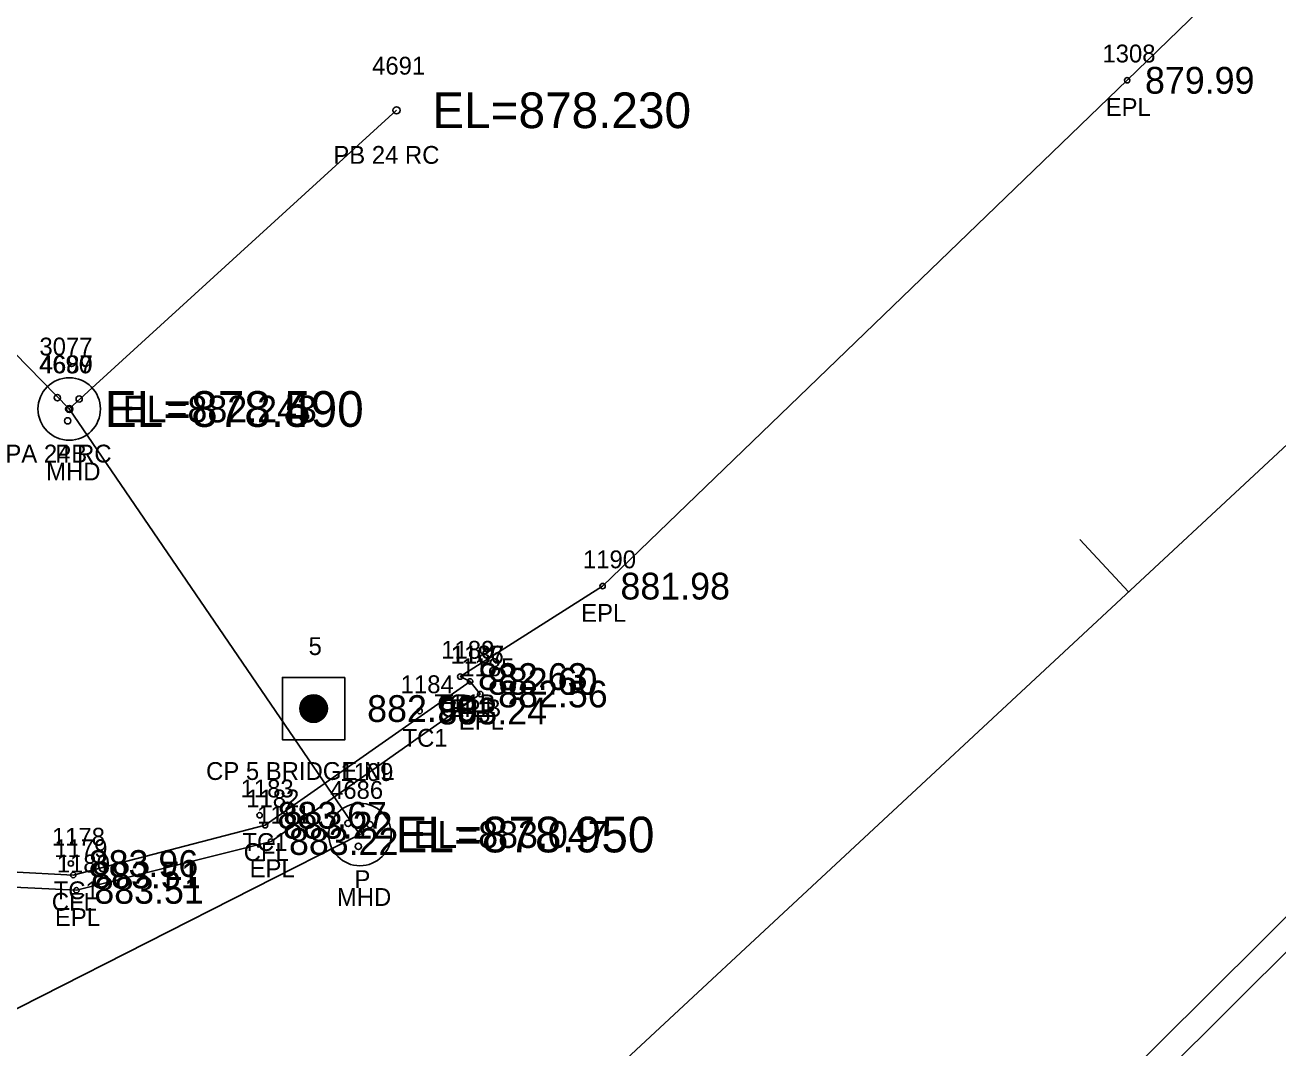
# Model space of a CAD drawing. Extents: x 1622501 to 1626664, y 1117816 to 1121579.
# Drawn here: x 1623634 to 1623704.2, y 1118959.6 to 1119016.9 of the extents above; entities that cross this region are included whole.
import ezdxf

# ---------------------------------------------------------------- set-up
doc = ezdxf.new("R2010")
doc.units = 0
for name, color, linetype in [('RD_EX_Conc', 7, 'Continuous'), ('RD_EX_Conc_txCode', 7, 'Continuous'), ('RD_EX_DR_Inlet', 7, 'Continuous'), ('RD_EX_DR_Inlet_txCode', 7, 'Continuous'), ('RD_EX_DR_Pipe', 7, 'Continuous'), ('RD_EX_DR_Pipe_txCode', 7, 'Continuous'), ('RD_EX_Road', 7, 'Continuous'), ('RD_EX_Road_txCode', 7, 'Continuous'), ('RD_EX_TX_Conc_ELEV', 7, 'Continuous'), ('RD_EX_TX_DR_Inlet_ELEV', 7, 'Continuous'), ('RD_EX_TX_Road_ELEV', 7, 'Continuous'), ('RD_HC_Cl', 7, 'Continuous'), ('RD_HC_Data_Tic', 7, 'Continuous'), ('RD_HC_Survey', 7, 'Continuous'), ('RD_HC_Survey_ELEV', 7, 'Continuous'), ('RD_HC_Survey_txCode', 7, 'Continuous'), ('RD_SMD_Locator', 7, 'Continuous'), ('RD_TX_Pipe_ElevEX', 7, 'Continuous')]:
    doc.layers.add(name, color=color, linetype=linetype)

msp = doc.modelspace()

# ---------------------------------------------------------------- linework, layer by layer
at = {"layer": 'RD_EX_Conc'}
for points in [[(1623723.663, 1118851.276), (1623685.686, 1118891.781), (1623680.278, 1118899.276), (1623678.543, 1118902.667), (1623678.543, 1118902.667), (1623675.573, 1118911.952), (1623675.054, 1118920.354), (1623676.566, 1118930.331), (1623679.225, 1118937.184), (1623684.435, 1118944.641), (1623689.976, 1118950.418), (1623724.501, 1118984.8), (1623759.009, 1119020.42), (1623793.698, 1119055.906), (1623829.35, 1119090.862), (1623865.612, 1119125.129), (1623901.916, 1119159.181), (1623933.224, 1119188.498)], [(1623612.489, 1119041.839), (1623611.061, 1119042.707), (1623609.593, 1119042.227), (1623600.508, 1119032.198), (1623595.921, 1119023.26), (1623593.986, 1119016.664), (1623593.197, 1119005.89), (1623595.75, 1118993.418), (1623600.239, 1118986.479), (1623606.381, 1118979.565), (1623614.029, 1118974.118), (1623626.152, 1118969.867), (1623636.66, 1118969.318), (1623647.41, 1118972.105), (1623658.889, 1118980.17)]]:
    msp.add_lwpolyline(points, dxfattribs=at)
at = {"layer": 'RD_EX_DR_Inlet'}
for centre, radius in [((1623636.431, 1118995.432), 1.75), ((1623635.767, 1118996.062), 0.175), ((1623636.991, 1118995.992), 0.175), ((1623636.344, 1118994.768), 0.175), ((1623652.72, 1118971.586), 1.75), ((1623652.055, 1118972.215), 0.175), ((1623653.28, 1118972.145), 0.175), ((1623652.632, 1118970.921), 0.175)]:
    msp.add_circle(centre, radius, dxfattribs=at)
at = {"layer": 'RD_EX_DR_Pipe'}
for points in [[(1623590.488, 1119042.518), (1623636.431, 1118995.432), (1623636.431, 1118995.432), (1623654.771, 1119012.17)], [(1623569.294, 1118929.22), (1623652.72, 1118971.586), (1623636.431, 1118995.432)]]:
    msp.add_lwpolyline(points, dxfattribs=at)
at = {"layer": 'RD_EX_Road'}
for points in [[(1623722.97, 1118850.612), (1623684.945, 1118891.225), (1623679.413, 1118898.675), (1623674.261, 1118911.526), (1623673.503, 1118920.185), (1623675.206, 1118930.826), (1623677.985, 1118937.822), (1623683.61, 1118945.518), (1623688.806, 1118951.265), (1623723.469, 1118985.717), (1623758.003, 1119021.43), (1623792.693, 1119056.92), (1623828.408, 1119091.915), (1623864.599, 1119126.191), (1623900.882, 1119160.216), (1623932.37, 1119189.416), (1623932.628, 1119189.219), (1623935.818, 1119192.17), (1623973.771, 1119227.767), (1623990.875, 1119243.538), (1624009.987, 1119262.018), (1624046.295, 1119296.153)], [(1623613.186, 1119042.019), (1623611.006, 1119043.814), (1623608.999, 1119042.947), (1623599.734, 1119032.628), (1623594.943, 1119023.41), (1623593.061, 1119016.814), (1623592.292, 1119005.793), (1623594.792, 1118992.799), (1623599.513, 1118985.89), (1623605.793, 1118978.903), (1623613.538, 1118973.355), (1623625.909, 1118968.984), (1623636.836, 1118968.46), (1623647.743, 1118971.195), (1623659.463, 1118979.46), (1623658.889, 1118980.17), (1623658.337, 1118980.438), (1623666.316, 1118985.506), (1623695.703, 1119013.851), (1623731.996, 1119048.998), (1623767.021, 1119082.64), (1623805.037, 1119118.246), (1623840.273, 1119151.616), (1623856.194, 1119167.062)]]:
    msp.add_lwpolyline(points, dxfattribs=at)
at = {"layer": 'RD_HC_Cl'}
msp.add_line((1623608.837, 1118904.32), (1623937.248, 1119209.793), dxfattribs=at)
at = {"layer": 'RD_HC_Data_Tic'}
msp.add_line((1623695.777, 1118985.187), (1623693.053, 1118988.116), dxfattribs=at)
at = {"layer": 'RD_HC_Survey'}
for p, q in [((1623649.697, 1118978.005), (1623649.697, 1118979.285)), ((1623649.722, 1118977.989), (1623649.722, 1118979.301)), ((1623649.747, 1118977.974), (1623649.747, 1118979.316)), ((1623649.772, 1118977.961), (1623649.772, 1118979.329)), ((1623649.796, 1118977.949), (1623649.796, 1118979.341)), ((1623649.821, 1118977.938), (1623649.821, 1118979.352)), ((1623649.846, 1118977.928), (1623649.846, 1118979.362)), ((1623649.871, 1118977.918), (1623649.871, 1118979.372)), ((1623649.895, 1118977.91), (1623649.895, 1118979.38)), ((1623649.92, 1118977.903), (1623649.92, 1118979.387)), ((1623649.945, 1118977.897), (1623649.945, 1118979.393)), ((1623649.97, 1118977.891), (1623649.97, 1118979.399)), ((1623649.994, 1118977.887), (1623649.994, 1118979.403)), ((1623650.019, 1118977.883), (1623650.019, 1118979.407)), ((1623650.044, 1118977.88), (1623650.044, 1118979.41)), ((1623650.069, 1118977.878), (1623650.069, 1118979.412)), ((1623650.093, 1118977.876), (1623650.093, 1118979.414)), ((1623650.118, 1118977.876), (1623650.118, 1118979.414)), ((1623650.143, 1118977.876), (1623650.143, 1118979.414)), ((1623650.168, 1118977.877), (1623650.168, 1118979.413)), ((1623650.192, 1118977.879), (1623650.192, 1118979.411)), ((1623650.217, 1118977.881), (1623650.217, 1118979.409)), ((1623650.242, 1118977.885), (1623650.242, 1118979.405)), ((1623650.267, 1118977.889), (1623650.267, 1118979.401)), ((1623650.291, 1118977.894), (1623650.291, 1118979.396)), ((1623650.316, 1118977.9), (1623650.316, 1118979.39)), ((1623650.341, 1118977.907), (1623650.341, 1118979.383)), ((1623650.366, 1118977.914), (1623650.366, 1118979.376)), ((1623650.39, 1118977.923), (1623650.39, 1118979.367)), ((1623650.415, 1118977.933), (1623650.415, 1118979.357)), ((1623650.44, 1118977.943), (1623650.44, 1118979.347)), ((1623650.465, 1118977.955), (1623650.465, 1118979.335)), ((1623650.489, 1118977.968), (1623650.489, 1118979.322)), ((1623650.514, 1118977.982), (1623650.514, 1118979.308)), ((1623650.539, 1118977.997), (1623650.539, 1118979.293)), ((1623650.564, 1118978.013), (1623650.564, 1118979.277)), ((1623649.376, 1118978.466), (1623649.376, 1118978.824)), ((1623649.4, 1118978.383), (1623649.4, 1118978.907)), ((1623649.425, 1118978.323), (1623649.425, 1118978.967)), ((1623649.45, 1118978.274), (1623649.45, 1118979.016)), ((1623649.475, 1118978.232), (1623649.475, 1118979.058)), ((1623649.499, 1118978.196), (1623649.499, 1118979.094)), ((1623649.524, 1118978.163), (1623649.524, 1118979.127)), ((1623649.549, 1118978.134), (1623649.549, 1118979.156)), ((1623649.574, 1118978.107), (1623649.574, 1118979.183)), ((1623649.598, 1118978.083), (1623649.598, 1118979.207)), ((1623649.623, 1118978.061), (1623649.623, 1118979.229)), ((1623649.648, 1118978.041), (1623649.648, 1118979.249)), ((1623649.673, 1118978.022), (1623649.673, 1118979.268)), ((1623650.588, 1118978.031), (1623650.588, 1118979.259)), ((1623650.613, 1118978.051), (1623650.613, 1118979.239)), ((1623650.638, 1118978.072), (1623650.638, 1118979.218)), ((1623650.663, 1118978.095), (1623650.663, 1118979.195)), ((1623650.687, 1118978.121), (1623650.687, 1118979.169)), ((1623650.712, 1118978.149), (1623650.712, 1118979.141)), ((1623650.737, 1118978.18), (1623650.737, 1118979.11)), ((1623650.762, 1118978.214), (1623650.762, 1118979.076)), ((1623650.786, 1118978.253), (1623650.786, 1118979.037)), ((1623650.811, 1118978.299), (1623650.811, 1118978.991)), ((1623650.836, 1118978.353), (1623650.836, 1118978.937)), ((1623650.861, 1118978.422), (1623650.861, 1118978.868)), ((1623650.885, 1118978.533), (1623650.885, 1118978.757))]:
    msp.add_line(p, q, dxfattribs=at)
msp.add_lwpolyline([(1623651.874, 1118980.395), (1623648.374, 1118980.395), (1623648.374, 1118976.895), (1623651.874, 1118976.895)], close=True, dxfattribs=at)
msp.add_circle((1623650.124, 1118978.645), 0.769, dxfattribs=at)
at = {"layer": 'RD_SMD_Locator'}
for centre, radius in [((1623695.703, 1119013.851), 0.15), ((1623654.771, 1119012.17), 0.2), ((1623636.431, 1118995.432), 0.2), ((1623636.431, 1118995.432), 0.2), ((1623636.431, 1118995.432), 0.2), ((1623636.431, 1118995.432), 0.15), ((1623666.316, 1118985.506), 0.15), ((1623658.337, 1118980.438), 0.15), ((1623658.337, 1118980.438), 0.15), ((1623658.889, 1118980.17), 0.15), ((1623658.889, 1118980.17), 0.15), ((1623659.463, 1118979.46), 0.15), ((1623650.124, 1118978.645), 0.15), ((1623656.065, 1118978.506), 0.15), ((1623647.096, 1118972.666), 0.15), ((1623647.41, 1118972.105), 0.15), ((1623652.72, 1118971.586), 0.2), ((1623652.72, 1118971.586), 0.15), ((1623647.743, 1118971.195), 0.15), ((1623636.523, 1118969.961), 0.15), ((1623636.66, 1118969.318), 0.15), ((1623636.836, 1118968.46), 0.15)]:
    msp.add_circle(centre, radius, dxfattribs=at)

# ---------------------------------------------------------------- texts
at = {"layer": 'RD_EX_Conc_txCode'}
for s, p in [('1188', (1623657.274, 1118981.438)), ('1186', (1623657.802, 1118981.17)), ('1184', (1623655.002, 1118979.506)), ('TC1B', (1623656.904, 1118978.438)), ('CFLB', (1623657.212, 1118978.17)), ('TC1', (1623655.105, 1118976.506)), ('1183', (1623646.033, 1118973.666)), ('1182', (1623646.347, 1118973.105)), ('1178', (1623635.46, 1118970.961)), ('TC1', (1623646.135, 1118970.666)), ('1179', (1623635.597, 1118970.318)), ('CFL', (1623646.205, 1118970.105)), ('TC1', (1623635.562, 1118967.961)), ('CFL', (1623635.455, 1118967.318))]:
    msp.add_text(s, height=1, dxfattribs=at).set_placement(p)
at = {"layer": 'RD_EX_DR_Inlet_txCode'}
for s, p in [('3077', (1623634.762, 1118998.432)), ('MHD', (1623635.14, 1118991.432)), ('1109', (1623651.618, 1118974.586)), ('MHD', (1623651.429, 1118967.586))]:
    msp.add_text(s, height=1, dxfattribs=at).set_placement(p)
at = {"layer": 'RD_EX_DR_Pipe_txCode'}
for s, p in [('4691', (1623653.401, 1119014.17)), ('PB 24 RC', (1623651.228, 1119009.17)), ('4690', (1623634.738, 1118997.432)), ('4687', (1623634.778, 1118997.432)), ('4689', (1623634.778, 1118997.432)), ('PA 24 RC', (1623632.857, 1118992.432)), ('PB', (1623635.652, 1118992.432)), ('PB', (1623635.652, 1118992.432)), ('4686', (1623651.043, 1118973.586)), ('P', (1623652.413, 1118968.586))]:
    msp.add_text(s, height=1, dxfattribs=at).set_placement(p)
at = {"layer": 'RD_EX_Road_txCode'}
for s, p in [('1308', (1623694.317, 1119014.851)), ('EPL', (1623694.499, 1119011.851)), ('1190', (1623665.213, 1118986.506)), ('EPL', (1623665.111, 1118983.506)), ('1189', (1623657.274, 1118981.438)), ('1187', (1623657.826, 1118981.17)), ('1185', (1623658.4, 1118980.46)), ('EPL', (1623657.133, 1118978.438)), ('EPL', (1623657.684, 1118978.17)), ('EPL', (1623658.258, 1118977.46)), ('1181', (1623646.963, 1118972.195)), ('1180', (1623635.733, 1118969.46)), ('EPL', (1623646.538, 1118969.195)), ('EPL', (1623635.631, 1118966.46))]:
    msp.add_text(s, height=1, dxfattribs=at).set_placement(p)
at = {"layer": 'RD_EX_TX_Conc_ELEV'}
for s, p in [('882.63', (1623659.337, 1118979.688)), ('882.60', (1623659.889, 1118979.42)), ('883.24', (1623657.065, 1118977.756)), ('883.67', (1623648.096, 1118971.916)), ('883.22', (1623648.41, 1118971.355)), ('883.96', (1623637.523, 1118969.211)), ('883.51', (1623637.66, 1118968.568))]:
    msp.add_text(s, height=1.5, dxfattribs=at).set_placement(p)
at = {"layer": 'RD_EX_TX_DR_Inlet_ELEV'}
for s, p in [('EL=882.243', (1623639.431, 1118994.682)), ('EL=883.047', (1623655.72, 1118970.836))]:
    msp.add_text(s, height=1.5, dxfattribs=at).set_placement(p)
at = {"layer": 'RD_EX_TX_Road_ELEV'}
for s, p in [('879.99', (1623696.703, 1119013.101)), ('881.98', (1623667.316, 1118984.756)), ('882.63', (1623659.337, 1118979.688)), ('882.60', (1623659.889, 1118979.42)), ('882.56', (1623660.463, 1118978.71)), ('883.22', (1623648.743, 1118970.445)), ('883.51', (1623637.836, 1118967.71))]:
    msp.add_text(s, height=1.5, dxfattribs=at).set_placement(p)
at = {"layer": 'RD_HC_Survey_ELEV'}
msp.add_text('882.90', height=1.5, dxfattribs=at).set_placement((1623653.124, 1118977.895))
at = {"layer": 'RD_HC_Survey_txCode'}
for s, p in [('5', (1623649.841, 1118981.645)), ('CP 5 BRIDGE NL', (1623644.1, 1118974.645))]:
    msp.add_text(s, height=1, dxfattribs=at).set_placement(p)
at = {"layer": 'RD_TX_Pipe_ElevEX'}
for s, p in [('EL=878.230', (1623656.771, 1119011.17)), ('EL=878.490', (1623638.431, 1118994.432)), ('EL=878.590', (1623638.431, 1118994.432)), ('EL=878.490', (1623638.431, 1118994.432)), ('EL=878.950', (1623654.72, 1118970.586))]:
    msp.add_text(s, height=2, dxfattribs=at).set_placement(p)

doc.saveas('drawing.dxf')
